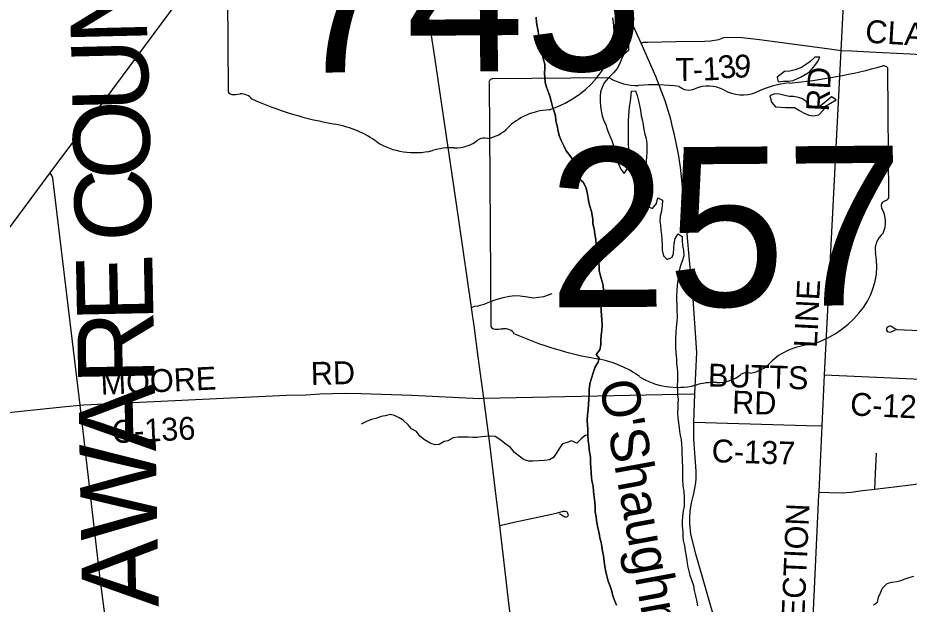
# Model space of a CAD drawing. Extents: x 114604 to 551442, y 316898 to 567001.
# Drawn here: x 158267 to 169929, y 477053 to 484730 of the extents above; entities that cross this region are included whole.
import ezdxf

# ---------------------------------------------------------------- set-up
doc = ezdxf.new("R2010")
doc.units = 0
for name, color, linetype in [('_CIVIL_CONSTRUCTION', 7, 'Continuous'), ('BD_X_Building', 7, 'Continuous'), ('DV_X_County_Line', 7, 'Continuous'), ('GE_P_Alignment_1000_Cardinal_Points', 7, 'Continuous'), ('GE_P_Alignment_1000_Stations', 7, 'Continuous'), ('GE_P_Alignment_100_Distances', 7, 'Continuous'), ('GE_P_Alignment_500_Bearings', 7, 'Continuous'), ('GE_P_Alignment_500_Curve_Data', 7, 'Continuous'), ('MT_X_Edge_Line', 7, 'Continuous'), ('PM_P_Cells', 7, 'Continuous'), ('PM_P_CL_Double_Solid', 7, 'Continuous'), ('PM_P_Crosswalk', 7, 'Continuous'), ('VG_X_Tree_Line_Lt', 7, 'Continuous'), ('VG_X_Tree_Line_Rt', 7, 'Continuous')]:
    doc.layers.add(name, color=color, linetype=linetype)

msp = doc.modelspace()

# ---------------------------------------------------------------- linework, layer by layer
at = {"layer": '_CIVIL_CONSTRUCTION'}
for points in [[(165414, 472144), (165393, 472292), (164982, 475026), (164955, 475217), (164801, 476218), (164697, 477030), (164572, 478083), (164536, 478392), (164437, 479186), (164365, 479750), (164292, 480291), (164243, 480668), (164204, 480939), (164040, 482055), (163927, 482826), (163710, 484304), (163390, 486353), (163255, 487194), (163188, 487618)], [(166991, 482257), (166936, 482773), (166910, 482945), (166860, 483200), (166832, 483299), (166809, 483402), (166735, 483645), (166615, 483960), (166422, 484399), (166183, 484923)], [(167057, 481554), (166992, 482252), (166991, 482257)], [(167111, 479436), (167126, 479806), (167150, 480350), (167093, 481176), (167057, 481554)], [(167782, 475705), (167780, 475723), (167765, 475779), (167744, 475830), (167712, 475896), (167671, 475970), (167629, 476044), (167587, 476155), (167532, 476340), (167142, 477693), (167074, 477972), (167060, 478110), (167059, 478177), (167063, 478273), (167082, 478379), (167110, 478503), (167137, 478641), (167142, 478698), (167141, 478795), (167113, 479215), (167111, 479436)]]:
    msp.add_lwpolyline(points, dxfattribs=at)
at = {"layer": 'DV_X_County_Line'}
for points in [[(165049, 484737), (165053, 484669), (165062, 484619), (165076, 484550), (165086, 484474), (165094, 484422), (165109, 484354), (165123, 484276), (165141, 484198), (165161, 484124), (165162, 484068), (165160, 484009), (165162, 483943), (165168, 483885)], [(166126, 484743), (166164, 484677), (166205, 484607), (166223, 484555), (166237, 484501), (166251, 484435), (166258, 484369), (166256, 484301), (166198, 484251), (166164, 484194), (166142, 484132), (166110, 484068), (166060, 484010), (165990, 483941), (165940, 483877), (165908, 483809), (165892, 483757), (165886, 483707), (165885, 483640), (165891, 483574), (165899, 483514), (165911, 483448), (165930, 483396), (165960, 483330), (165982, 483260), (166010, 483194), (166037, 483126), (166059, 483060), (166071, 483008), (166087, 482937), (166110, 482869), (166128, 482817), (166156, 482747), (166202, 482691), (166248, 482765), (166254, 482828), (166256, 482878), (166258, 482944), (166260, 483014), (166257, 483076), (166255, 483130), (166255, 483194), (166259, 483331), (166258, 483395), (166260, 483445), (166266, 483513), (166270, 483565), (166282, 483635), (166297, 483768), (166348, 483774), (166370, 483712), (166386, 483644), (166400, 483584), (166412, 483522), (166423, 483449), (166439, 483383), (166447, 483327), (166457, 483269), (166470, 483205), (166486, 483151), (166496, 483079), (166496, 482969), (166492, 482906)], [(165168, 483885), (165184, 483821), (165209, 483753), (165227, 483703), (165243, 483639), (165261, 483571), (165283, 483505), (165302, 483445), (165308, 483382), (165322, 483314), (165336, 483244), (165351, 483190), (165375, 483122), (165409, 483052), (165443, 482988), (165494, 482922), (165530, 482872), (165568, 482808), (165592, 482758), (165617, 482692), (165609, 482625), (165667, 482572), (165704, 482499), (165720, 482421), (165730, 482369), (165740, 482313), (165750, 482263), (165771, 482193), (165787, 482121)], [(166492, 482906), (166489, 482856), (166487, 482804), (166487, 482674), (166483, 482594), (166480, 482523), (166486, 482457), (166492, 482397), (166498, 482345), (166510, 482275)], [(166510, 482275), (166512, 482259), (166569, 482233), (166623, 482299), (166640, 482372), (166701, 482342), (166697, 482269), (166689, 482199), (166671, 482135), (166667, 482067), (166674, 482015), (166682, 481947), (166690, 481895), (166694, 481822), (166698, 481758), (166699, 481688), (166713, 481616), (166763, 481564), (166829, 481596), (166845, 481646), (166849, 481715), (166853, 481775), (166867, 481841), (166906, 481903), (166959, 481869), (166957, 481819), (166963, 481751), (166975, 481683), (166980, 481613), (166960, 481545), (166934, 481474), (166922, 481416), (166910, 481348), (166902, 481290), (166894, 481226), (166889, 481158), (166887, 481091), (166885, 481037), (166889, 480971), (166891, 480909), (166892, 480809), (166890, 480757), (166882, 480676), (166876, 480606), (166870, 480534), (166873, 480484), (166873, 480418), (166877, 480334), (166885, 480272), (166887, 480205), (166894, 480143), (166900, 480091), (166900, 480035), (166898, 479983), (166894, 479913), (166896, 479845), (166899, 479791), (166905, 479740), (166903, 479684), (166901, 479632), (166899, 479550), (166903, 479498), (166912, 479422), (166920, 479364), (166924, 479314), (166932, 479262), (166946, 479211), (166951, 479143), (166955, 479091), (166955, 479019), (166961, 478957), (166962, 478823), (166964, 478769), (166962, 478688), (166968, 478602), (166980, 478530), (166987, 478460), (166987, 478336), (166973, 478276), (166965, 478203), (166958, 478141), (166960, 478079), (166966, 477997), (166968, 477941), (166974, 477889), (166989, 477819), (166999, 477751), (167011, 477682), (167019, 477624), (167031, 477554), (167042, 477502), (167060, 477434), (167080, 477372), (167108, 477300), (167117, 477232), (167133, 477164), (167145, 477104), (167161, 477032)], [(165787, 482121), (165789, 482097), (165791, 482031), (165809, 481967), (165818, 481898), (165828, 481830), (165834, 481766), (165836, 481690), (165850, 481618), (165865, 481552), (165875, 481484), (165875, 481418), (165889, 481353), (165906, 481289), (165924, 481225), (165930, 481159), (165932, 481089), (165916, 481025), (165901, 480959), (165901, 480898), (165905, 480834), (165909, 480774), (165913, 480708), (165908, 480642), (165898, 480572), (165896, 480504), (165896, 480453), (165884, 480383), (165836, 480323), (165872, 480273), (165859, 480221), (165821, 480159), (165795, 480082), (165773, 480012), (165751, 479938), (165743, 479866), (165744, 479802), (165738, 479738), (165732, 479667), (165730, 479601), (165722, 479531), (165716, 479457), (165719, 479395), (165723, 479345), (165725, 479277), (165731, 479194), (165737, 479140), (165742, 479078), (165752, 479026), (165758, 478976), (165760, 478898), (165762, 478846), (165767, 478776), (165775, 478701), (165783, 478649), (165793, 478597), (165799, 478527), (165806, 478459), (165816, 478389), (165820, 478323), (165822, 478263), (165834, 478191), (165843, 478124), (165855, 478054), (165871, 477984), (165881, 477924), (165898, 477860), (165906, 477810), (165918, 477748), (165932, 477686), (165940, 477612), (165949, 477548), (165961, 477475), (165975, 477425), (165991, 477353), (166018, 477291), (166038, 477225), (166054, 477163), (166080, 477093), (166102, 477039)]]:
    msp.add_lwpolyline(points, dxfattribs=at)
at = {"layer": 'GE_P_Alignment_1000_Cardinal_Points'}
for points in [[(166422, 484399), (166453, 484410), (166506, 484412), (166876, 484422), (167250, 484425), (167330, 484428), (167439, 484447), (167505, 484473), (167703, 484478), (167973, 484447), (168855, 484328), (169039, 484304)], [(169039, 484304), (169179, 484296), (169405, 484286), (169944, 484257), (170547, 484225), (171572, 484154), (173168, 484084), (174293, 484023), (174398, 484018)], [(164204, 480939), (164248, 480954), (164288, 480959), (164316, 480967), (164370, 480983), (164450, 481014), (164511, 481036), (164615, 481069), (164700, 481088), (164770, 481095), (164841, 481090), (164934, 481078), (165013, 481066), (165083, 481071), (165147, 481081), (165260, 481120)], [(169746, 480642), (169681, 480609), (169650, 480619), (169636, 480640), (169636, 480665), (169649, 480686), (169664, 480695), (169680, 480698), (169689, 480697), (169715, 480678), (169741, 480661), (169770, 480649), (170471, 480620)], [(169481, 478560), (169490, 478766), (169503, 479031)], [(168751, 478520), (168883, 478514), (169044, 478512), (169169, 478522), (169318, 478540), (169481, 478560), (169912, 478613), (170319, 478662), (170434, 478669), (170515, 478671), (170596, 478668), (171098, 478638), (171494, 478614)], [(164572, 478083), (164741, 478123), (165252, 478232), (165330, 478251), (165402, 478269), (165428, 478271), (165444, 478266), (165455, 478256), (165465, 478232), (165467, 478216), (165462, 478205), (165455, 478199), (165442, 478194), (165425, 478193), (165400, 478204), (165379, 478219), (165356, 478238)]]:
    msp.add_lwpolyline(points, dxfattribs=at)
at = {"layer": 'GE_P_Alignment_1000_Stations'}
msp.add_lwpolyline([(157951, 481708), (158690, 482701), (159511, 483795), (160265, 484815), (160887, 485651), (161079, 485909), (161258, 486142), (161369, 486287), (161474, 486424), (161696, 486682), (162016, 487018), (162265, 487252), (162389, 487361), (162509, 487462)], dxfattribs=at)
at = {"layer": 'GE_P_Alignment_500_Bearings'}
msp.add_line((164365, 479750), (167126, 479806), dxfattribs=at)
for points in [[(168821, 480058), (169026, 484047), (169039, 484304), (169176, 486977), (169413, 491479), (169537, 493692)], [(159996, 472237), (159989, 472275), (159966, 472511), (159906, 473073), (159793, 473995), (159569, 475676), (159496, 476217), (159339, 477426), (159082, 479658), (158724, 482629), (158714, 482659), (158705, 482681), (158690, 482701)], [(168792, 479387), (168803, 479672), (168821, 480058)], [(168821, 480058), (170470, 479983), (172055, 479906), (174064, 479807), (174183, 479803), (174225, 479800)], [(157972, 479547), (158895, 479640), (159082, 479658), (159129, 479662), (161783, 479789), (162038, 479794), (162101, 479797), (162219, 479806), (162549, 479817), (162761, 479813), (163422, 479788), (164307, 479746), (164365, 479750)], [(167111, 479436), (168588, 479394), (168792, 479387)], [(168500, 472699), (168498, 472848), (168475, 472981), (168482, 473208), (168502, 473601), (168518, 473957), (168621, 475870), (168655, 476461), (168672, 476877), (168748, 478484), (168751, 478520), (168757, 478619), (168792, 479387)]]:
    msp.add_lwpolyline(points, dxfattribs=at)
at = {"layer": 'GE_P_Alignment_500_Curve_Data'}
for p, q in [((160996, 486951), (161019, 483781)), ((169664, 482390), (169652, 484049)), ((166012, 483944), (164483, 483933)), ((164432, 483878), (164455, 480708)), ((169663, 482391), (169664, 482390))]:
    msp.add_line(p, q, dxfattribs=at)
for centre, major_axis, ratio, start_param, end_param in [((164684, 484547), (1385, 10), 0.8, 5.101753, 6.440018), ((167762, 488278), (5536, 40), 0.800001, 4.814396, 5.042371), ((169594, 484055), (58.1, 0.4), 0.8, 6.141152, 7.989035), ((164492, 483885), (60.5, 0.4), 0.8, 1.712693, 3.28349), ((166374, 484314), (587, 4), 0.8, 4.042523, 4.731795), ((161079, 483775), (61, 0.4), 0.8, 3.00124, 4.508301), ((166584, 482168), (2106, 15), 0.8, 1.404758, 1.657858), ((167049, 483920), (169, 1), 0.8, 3.836095, 5.185415), ((167300, 483555), (352, 3), 0.8, 0.950623, 2.079405), ((167751, 484061), (423, 3), 0.8, 4.081561, 5.145723), ((168506, 482994), (1114, 8), 0.8, 1.699011, 2.107814), ((161086, 484099), (466, 3), 0.8, 4.665946, 4.897461), ((161185, 483599), (168, 1), 0.8, 0.519207, 1.627899), ((163284, 486463), (3998, 29), 0.800001, 4.195995, 4.488959), ((165280, 482922), (758, 5), 0.8, 1.647645, 2.488433), ((162121, 482365), (1251, 9), 0.8, 0.82352, 1.323588), ((164315, 483498), (447, 3), 0.8, 4.937069, 5.64225), ((163465, 483600), (794, 6), 0.8, 4.026481, 4.996735), ((163984, 483366), (423, 3), 0.8, 4.691044, 5.507374), ((164369, 483062), (119, 1), 0.8, 1.147584, 2.315152), ((163932, 482507), (652, 5), 0.8, 1.495662, 1.94098), ((169602, 482384), (62.2, 0.4), 0.8, 5.05454, 6.418171), ((169651, 482269), (89.9, 0.6), 0.8, 1.883978, 3.671073), ((169080, 482055), (540, 4), 0.8, 5.934695, 6.695948), ((169877, 481698), (393, 3), 0.8, 2.387724, 3.262537), ((168121, 481474), (1385, 10), 0.8, 5.101753, 6.440018), ((164515, 480702), (61, 0.4), 0.8, 3.00124, 4.508301), ((164522, 481026), (466, 3), 0.8, 4.665946, 4.897461), ((164621, 480526), (168, 1), 0.8, 0.519207, 1.627899), ((166720, 483390), (3998, 29), 0.800001, 4.195995, 4.488959), ((168716, 479849), (758, 5), 0.8, 1.647645, 2.488433), ((165558, 479292), (1251, 9), 0.8, 0.82352, 1.323588), ((167751, 480425), (447, 3), 0.8, 4.937069, 5.64225), ((166902, 480527), (794, 6), 0.8, 4.026481, 4.996735), ((167420, 480293), (423, 3), 0.8, 4.691044, 5.507374), ((167805, 479989), (119, 1), 0.8, 1.147584, 2.315152), ((167369, 479434), (652, 5), 0.8, 1.495662, 1.94098)]:
    msp.add_ellipse(centre, major_axis=major_axis, ratio=ratio, start_param=start_param, end_param=end_param, dxfattribs=at)
at = {"layer": 'MT_X_Edge_Line'}
for points in [[(168610, 484014), (168636, 484032), (168676, 484084), (168735, 484159), (168761, 484213), (168693, 484213), (168629, 484152), (168571, 484114), (168521, 484080), (168437, 484049), (168367, 484033), (168297, 484027)], [(168297, 484027), (168203, 483952), (168215, 483894), (168286, 483900), (168346, 483899), (168410, 483909), (168466, 483935), (168518, 483959), (168568, 483986), (168610, 484014)], [(168901, 483613), (168972, 483657), (168914, 483694), (168846, 483640), (168768, 483576), (168692, 483567), (168622, 483579), (168585, 483631), (168535, 483669), (168481, 483685), (168417, 483702), (168361, 483700), (168302, 483714), (168234, 483732), (168166, 483733), (168104, 483707)], [(168104, 483707), (168126, 483625), (168181, 483563), (168251, 483559), (168313, 483554), (168373, 483556), (168427, 483558), (168494, 483518), (168556, 483484), (168618, 483457), (168679, 483447), (168747, 483461), (168808, 483526), (168844, 483576), (168901, 483613)]]:
    msp.add_lwpolyline(points, dxfattribs=at)
at = {"layer": 'PM_P_Cells'}
for points in [[(165726, 479268), (165690, 479262), (165636, 479216), (165581, 479161), (165510, 479193), (165456, 479169), (165394, 479154), (165354, 479096), (165319, 479038), (165275, 478973), (165223, 478943), (165157, 478935), (165082, 478931), (165004, 478926), (164954, 478924), (164892, 478944), (164842, 478978), (164767, 479039), (164711, 479105), (164638, 479157), (164586, 479201), (164512, 479249), (164440, 479253), (164385, 479250), (164333, 479244), (164277, 479234), (164221, 479236), (164165, 479239), (164103, 479239), (164029, 479241), (163961, 479233), (163893, 479194), (163843, 479182), (163779, 479142), (163726, 479141), (163670, 479155), (163586, 479205), (163525, 479253), (163481, 479315), (163419, 479349), (163372, 479400), (163310, 479462), (163258, 479492), (163194, 479524), (163139, 479538), (163073, 479519), (163019, 479509), (162949, 479485), (162895, 479473), (162837, 479450), (162757, 479408)], [(169461, 477043), (169513, 477079), (169529, 477143), (169554, 477204), (169582, 477262), (169640, 477324), (169702, 477343), (169768, 477349), (169822, 477365), (169876, 477385), (169928, 477404), (169992, 477418)]]:
    msp.add_lwpolyline(points, dxfattribs=at)
at = {"layer": 'VG_X_Tree_Line_Lt'}
for points in [[(165168, 483885), (165162, 483943), (165160, 484009), (165162, 484068), (165161, 484124), (165141, 484198), (165123, 484276), (165109, 484354), (165094, 484422), (165086, 484474), (165076, 484550), (165062, 484619), (165053, 484669), (165049, 484737)], [(166126, 484743), (166164, 484677), (166205, 484607), (166223, 484555), (166237, 484501), (166251, 484435), (166258, 484369), (166256, 484301), (166198, 484251), (166164, 484194), (166142, 484132), (166110, 484068), (166060, 484010), (165990, 483941), (165940, 483877), (165908, 483809), (165892, 483757), (165886, 483707), (165885, 483640), (165891, 483574), (165899, 483514), (165911, 483448), (165930, 483396), (165960, 483330), (165982, 483260), (166010, 483194), (166037, 483126), (166059, 483060), (166071, 483008), (166087, 482937), (166110, 482869), (166128, 482817), (166156, 482747), (166202, 482691), (166248, 482765), (166254, 482828), (166256, 482878), (166258, 482944), (166260, 483014), (166257, 483076), (166255, 483130), (166255, 483194), (166259, 483331), (166258, 483395), (166260, 483445), (166266, 483513), (166270, 483565), (166282, 483635), (166297, 483768), (166348, 483774), (166370, 483712), (166386, 483644), (166400, 483584), (166412, 483522), (166423, 483449), (166439, 483383), (166447, 483327), (166457, 483269), (166470, 483205), (166486, 483151), (166496, 483079), (166496, 482969), (166492, 482906)], [(165787, 482121), (165771, 482193), (165750, 482263), (165740, 482313), (165730, 482369), (165720, 482421), (165704, 482499), (165667, 482572), (165609, 482625), (165617, 482692), (165592, 482758), (165568, 482808), (165530, 482872), (165494, 482922), (165443, 482988), (165409, 483052), (165375, 483122), (165351, 483190), (165336, 483244), (165322, 483314), (165308, 483382), (165302, 483445), (165283, 483505), (165261, 483571), (165243, 483639), (165227, 483703), (165209, 483753), (165184, 483821), (165168, 483885)], [(166492, 482906), (166489, 482856), (166487, 482804), (166487, 482674), (166483, 482594), (166480, 482523), (166486, 482457), (166492, 482397), (166498, 482345), (166510, 482275)], [(166510, 482275), (166512, 482259), (166569, 482233), (166623, 482299), (166640, 482372), (166701, 482342), (166697, 482269), (166689, 482199), (166671, 482135), (166667, 482067), (166674, 482015), (166682, 481947), (166690, 481895), (166694, 481822), (166698, 481758), (166699, 481688), (166713, 481616), (166763, 481564), (166829, 481596), (166845, 481646), (166849, 481715), (166853, 481775), (166867, 481841), (166906, 481903), (166959, 481869), (166957, 481819), (166963, 481751), (166975, 481683), (166980, 481613), (166960, 481545), (166934, 481474), (166922, 481416), (166910, 481348), (166902, 481290), (166894, 481226), (166889, 481158), (166887, 481091), (166885, 481037), (166889, 480971), (166891, 480909), (166892, 480809), (166890, 480757), (166882, 480676), (166876, 480606), (166870, 480534), (166873, 480484), (166873, 480418), (166877, 480334), (166885, 480272), (166887, 480205), (166894, 480143), (166900, 480091), (166900, 480035), (166898, 479983), (166894, 479913), (166896, 479845), (166899, 479791), (166905, 479740), (166903, 479684), (166901, 479632), (166899, 479550), (166903, 479498), (166912, 479422), (166920, 479364), (166924, 479314), (166932, 479262), (166946, 479211), (166951, 479143), (166955, 479091), (166955, 479019), (166961, 478957), (166962, 478823), (166964, 478769), (166962, 478688), (166968, 478602), (166980, 478530), (166987, 478460), (166987, 478336), (166973, 478276), (166965, 478203), (166958, 478141), (166960, 478079), (166966, 477997), (166968, 477941), (166974, 477889), (166989, 477819), (166999, 477751), (167011, 477682), (167019, 477624), (167031, 477554), (167042, 477502), (167060, 477434), (167080, 477372), (167108, 477300), (167117, 477232), (167133, 477164), (167145, 477104), (167161, 477032)], [(166102, 477039), (166080, 477093), (166054, 477163), (166038, 477225), (166018, 477291), (165991, 477353), (165975, 477425), (165961, 477475), (165949, 477548), (165940, 477612), (165932, 477686), (165918, 477748), (165906, 477810), (165898, 477860), (165881, 477924), (165871, 477984), (165855, 478054), (165843, 478124), (165834, 478191), (165822, 478263), (165820, 478323), (165816, 478389), (165806, 478459), (165799, 478527), (165793, 478597), (165783, 478649), (165775, 478701), (165767, 478776), (165762, 478846), (165760, 478898), (165758, 478976), (165752, 479026), (165742, 479078), (165737, 479140), (165731, 479194), (165725, 479277), (165723, 479345), (165719, 479395), (165716, 479457), (165722, 479531), (165730, 479601), (165732, 479667), (165738, 479738), (165744, 479802), (165743, 479866), (165751, 479938), (165773, 480012), (165795, 480082), (165821, 480159), (165859, 480221), (165872, 480273), (165836, 480323), (165884, 480383), (165896, 480453), (165896, 480504), (165898, 480572), (165908, 480642), (165913, 480708), (165909, 480774), (165905, 480834), (165901, 480898), (165901, 480959), (165916, 481025), (165932, 481089), (165930, 481159), (165924, 481225), (165906, 481289), (165889, 481353), (165875, 481418), (165875, 481484), (165865, 481552), (165850, 481618), (165836, 481690), (165834, 481766), (165828, 481830), (165818, 481898), (165809, 481967), (165791, 482031), (165789, 482097), (165787, 482121)]]:
    msp.add_lwpolyline(points, dxfattribs=at)

# ---------------------------------------------------------------- texts
at = {"layer": 'BD_X_Building'}
for s, p in [('257', (166645, 482026)), ('s', (166997, 482102)), ('r', (166997, 482102))]:
    msp.add_text(s, height=1, rotation=0.4126, dxfattribs=at).set_placement(p)
at = {"layer": 'GE_P_Alignment_100_Distances'}
for s, rotation, p in [('N', 91.3757, (159963, 484391)), ('U', 91.3586, (159984, 483508)), ('O', 91.3072, (160004, 482625)), ('C', 91.2164, (160021, 481808)), ('E', 91.1578, (160043, 480755)), ('R', 91.0737, (160058, 479938)), ('A', 91.0275, (160074, 479055)), ('W', 91.0122, (160094, 477901)), ('A', 91.0115, (160110, 477019))]:
    msp.add_text(s, height=1000, rotation=rotation, dxfattribs=at).set_placement(p)
at = {"layer": 'GE_P_Alignment_500_Curve_Data'}
for s, rotation, p in [('745', 0.4124, (161795, 484010)), ('257', 0.4126, (165211, 480937))]:
    msp.add_text(s, height=2088.3, rotation=rotation, dxfattribs=at).set_placement(p)
at = {"layer": 'PM_P_CL_Double_Solid'}
for s, rotation, p in [('RD', 86.9594, (168879, 483500)), ('LINE', 87.0993, (168721, 480405)), ('MOORE', 2.6947, (159356, 479794)), ('RD', 1.3977, (162103, 479923)), ('BUTTS', 358.2437, (167293, 479904)), ('RD', 358.4368, (167609, 479549)), ('C-123', 357.386, (169152, 479525)), ('C-136', 2.6147, (159504, 479160)), ('C-137', 358.2101, (167342, 478913)), ('SECTION', 87.4864, (168546, 476584))]:
    msp.add_text(s, height=300, rotation=rotation, dxfattribs=at).set_placement(p)
at = {"layer": 'PM_P_Crosswalk'}
for s, rotation, p in [('CLARK-SHAW', 356.6325, (169349, 484406)), ('3', 11.0139, (167465, 483922)), ('9', 355.6716, (167626, 483956)), ('T', 0.4426, (166873, 483904)), ('1', 2.6379, (167233, 483908)), ('-', 0.7693, (167100, 483906))]:
    msp.add_text(s, height=300, rotation=rotation, dxfattribs=at).set_placement(p)
at = {"layer": 'VG_X_Tree_Line_Rt'}
msp.add_text("O'Shaughnessy", height=499.85, rotation=280.42, dxfattribs=at).set_placement((165873, 479951))

doc.saveas('drawing.dxf')
